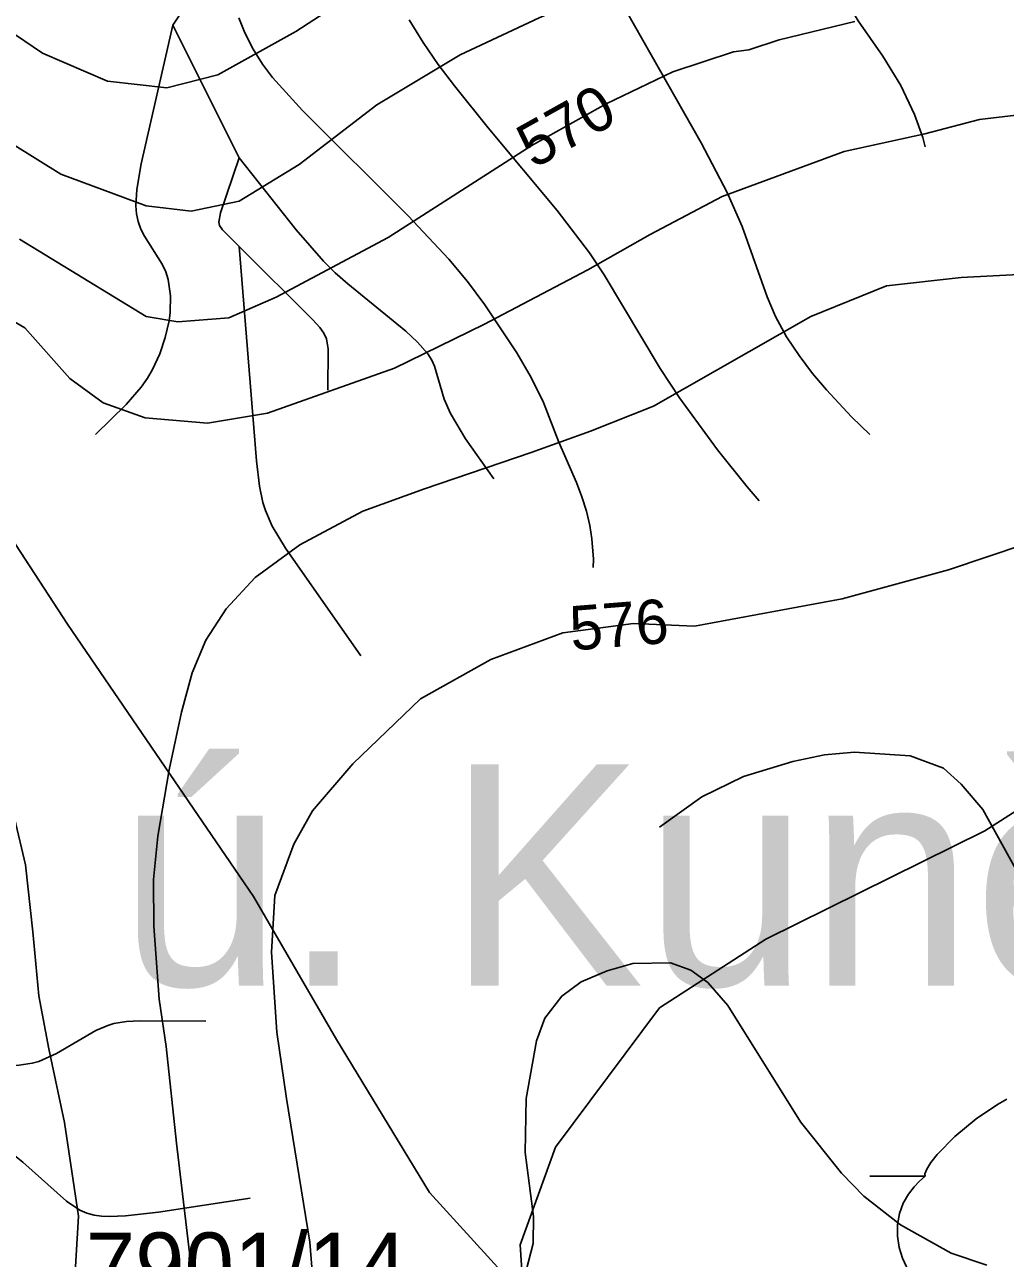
# Model space of a CAD drawing. Extents: x -709584 to -702006, y -1161789 to -1157496.
# Drawn here: x -707495.5 to -707273.9, y -1159575.6 to -1159296.9 of the extents above; entities that cross this region are included whole.
import ezdxf

# ---------------------------------------------------------------- set-up
doc = ezdxf.new("R2010")
doc.units = 0
for name, color, linetype in [('104_název KÚ', 7, 'Continuous'), ('120_vrstevnice hlavní', 7, 'Continuous'), ('121_vrstevnice hlavní_popis', 7, 'Continuous'), ('122_vrstevnice základní', 7, 'Continuous'), ('124_vrstevnice doplňková', 7, 'Continuous'), ('408_BPEJ_linie', 7, 'Continuous'), ('411_akumulovaný odtok', 7, 'Continuous'), ('419_LPIS PB', 7, 'Continuous'), ('419_LPIS PB_kod', 7, 'Continuous')]:
    doc.layers.add(name, color=color, linetype=linetype)

msp = doc.modelspace()

# ---------------------------------------------------------------- linework, layer by layer
at = {"layer": '120_vrstevnice hlavní'}
msp.add_lwpolyline([(-707496.62, -1159345.39), (-707468.04, -1159362.86), (-707460.82, -1159364.05), (-707449.3, -1159363.17), (-707438.65, -1159358.5), (-707413.31, -1159344.96), (-707381.04, -1159324.26), (-707364.04, -1159314.77), (-707349.01, -1159307.6), (-707335.29, -1159303.03), (-707331.86, -1159302.6), (-707325.01, -1159300.31), (-707307.86, -1159296.17)], dxfattribs=at)
at = {"layer": '122_vrstevnice základní'}
for points in [[(-707504.16, -1159320.25), (-707487.28, -1159330.7), (-707467.97, -1159337.84), (-707457.82, -1159339.02), (-707446.99, -1159336.76), (-707433.42, -1159328.47), (-707415.9, -1159315.02), (-707397.06, -1159303.7), (-707379.19, -1159295.4), (-707352.56, -1159283.88), (-707319.39, -1159271.25), (-707303.28, -1159268.02), (-707292.61, -1159266.62), (-707281.95, -1159266.42), (-707271.63, -1159266.57), (-707261.45, -1159267.36), (-707250.44, -1159268.88), (-707239.08, -1159271.44), (-707223.94, -1159276.05), (-707200.52, -1159285.11)], [(-707507.96, -1159292.23), (-707491.41, -1159303.35), (-707476.77, -1159309.69), (-707463.34, -1159311.21), (-707451.82, -1159308.26), (-707434.18, -1159298.48), (-707414.08, -1159285.36)], [(-707261.84, -1159316.2), (-707279.7, -1159318.3), (-707292.07, -1159321.6), (-707310.27, -1159325.59), (-707337.84, -1159335.71), (-707354.15, -1159344.34), (-707368.22, -1159352.28), (-707391.68, -1159364.67), (-707411.93, -1159374.51), (-707440.6, -1159384.64), (-707454.17, -1159386.9), (-707468.27, -1159385.73), (-707477.7, -1159382.34), (-707485.27, -1159376.86), (-707495.44, -1159365.37), (-707505.24, -1159359.72)], [(-707265, -1159353.03), (-707283.86, -1159354.03), (-707300.74, -1159355.89), (-707317.86, -1159362.81), (-707353.36, -1159383.06), (-707367.6, -1159388.75), (-707380.99, -1159393.59), (-707405.15, -1159401.79), (-707419.05, -1159406.8), (-707433.28, -1159414.39), (-707443.4, -1159421.8), (-707449.91, -1159428.86), (-707454.53, -1159435.91), (-707457.6, -1159443.3), (-707459.99, -1159452.23), (-707462.81, -1159465.27), (-707465.35, -1159480.21), (-707466.36, -1159490)], [(-707260.72, -1159411.32), (-707286.72, -1159420.03), (-707310.72, -1159426.61), (-707344.15, -1159432.75), (-707357.87, -1159432.18), (-707373.87, -1159434.32), (-707390.15, -1159440.32), (-707406.01, -1159449.18), (-707421.3, -1159463.89), (-707430.43, -1159474.5), (-707434.66, -1159482.01), (-707438.96, -1159493.61)], [(-707497.73, -1159476.13), (-707495.25, -1159486.72)], [(-707484.44, -1159585.13), (-707483.28, -1159566.06), (-707486.45, -1159544.93), (-707489.99, -1159528.27), (-707492.25, -1159516.25), (-707493.61, -1159501.82), (-707495.25, -1159486.72)], [(-707466.36, -1159490.26), (-707466.3, -1159500.58), (-707465.06, -1159517.06), (-707463.49, -1159527.71), (-707461.19, -1159549.54), (-707458.2, -1159574.34), (-707458.96, -1159597.38), (-707463.23, -1159607.69), (-707468.88, -1159615.09), (-707475.57, -1159619.57), (-707483.98, -1159621.82), (-707491.02, -1159622.18)], [(-707438.96, -1159493.61), (-707439.69, -1159506.44), (-707438.45, -1159524.46), (-707436.28, -1159539.49), (-707431.06, -1159571.92), (-707429.7, -1159588.78), (-707431.91, -1159600.8), (-707435.66, -1159612.82), (-707440.78, -1159623.82), (-707448.07, -1159632.74), (-707456.3, -1159637.91), (-707464.87, -1159641.36), (-707471.73, -1159642.06)], [(-707383.21, -1159582.36), (-707380.6, -1159572.23), (-707380.46, -1159566.16), (-707382.34, -1159551.69), (-707382.12, -1159539.47), (-707379.83, -1159526.46), (-707377.92, -1159521.31), (-707374.11, -1159516.34), (-707369.73, -1159513.13), (-707363.88, -1159510.62), (-707358.03, -1159508.95), (-707349.52, -1159508.86), (-707344.94, -1159510.45), (-707341.13, -1159513.26), (-707336.56, -1159518.43), (-707320.14, -1159544.75), (-707310.89, -1159556.32), (-707305.82, -1159561.53), (-707297.58, -1159568.04), (-707286.15, -1159574.4), (-707278.05, -1159577.15)]]:
    msp.add_lwpolyline(points, dxfattribs=at)
for points in [[(-707495.25, -1159486.72), (-707495.25, -1159486.72)], [(-707466.36, -1159490), (-707466.36, -1159490.26)], [(-707438.96, -1159493.61), (-707438.96, -1159493.61)]]:
    msp.add_open_spline(points, degree=1, dxfattribs=at)
at = {"layer": '124_vrstevnice doplňková'}
msp.add_lwpolyline([(-707266.98, -1159514.65), (-707267.52, -1159501.55), (-707271.43, -1159487.83), (-707279, -1159474.18), (-707283.86, -1159468.47), (-707287.86, -1159464.89), (-707295.37, -1159462.1), (-707307.97, -1159461.28), (-707314.73, -1159461.87), (-707321.86, -1159463.32), (-707333.01, -1159466.75), (-707342.44, -1159471.32), (-707352.01, -1159478.18)], dxfattribs=at)
at = {"layer": '408_BPEJ_linie'}
msp.add_lwpolyline([(-707339, -1159191.5), (-707322, -1159204), (-707307.5, -1159217.5), (-707285.5, -1159244.5), (-707270, -1159269), (-707257.5, -1159294), (-707226, -1159370.5), (-707219.5, -1159379.5), (-707214.5, -1159402), (-707216.5, -1159424.5), (-707224, -1159438), (-707249.5, -1159460.5), (-707278.5, -1159479), (-707328, -1159503.5), (-707352, -1159519), (-707375.5, -1159550.5), (-707383.5, -1159572.5), (-707382, -1159595.5)], dxfattribs=at)
at = {"layer": '411_akumulovaný odtok'}
for p, q in [((-707461.99, -1159297), (-707451.99, -1159282)), ((-707446.99, -1159327), (-707461.99, -1159297)), ((-707304.49, -1159557), (-707291.99, -1159557))]:
    msp.add_line(p, q, dxfattribs=at)
for points in [[(-707291.99, -1159324.5), (-707292.53, -1159322.39), (-707294.42, -1159317.24), (-707297.52, -1159310.62), (-707301.57, -1159304.03), (-707307.11, -1159296.08), (-707308.55, -1159293.64), (-707309.71, -1159291.09), (-707310.49, -1159288.63), (-707311.06, -1159286.08), (-707312.67, -1159272.73), (-707313.59, -1159267.4), (-707315.1, -1159262.16), (-707319.6, -1159249.22), (-707320.89, -1159243.87), (-707322.17, -1159235.66), (-707323.22, -1159230.31), (-707324.02, -1159227.74), (-707325.08, -1159225.25), (-707327.85, -1159220.51), (-707332.99, -1159213.67), (-707340.07, -1159205.42), (-707351.99, -1159192)], [(-707304.49, -1159389.5), (-707308.61, -1159385.53), (-707314.29, -1159379.43), (-707317.42, -1159375.69), (-707320.49, -1159371.65), (-707323.29, -1159367.41), (-707325.78, -1159362.81), (-707327.73, -1159358.37), (-707333.31, -1159342.51), (-707336.75, -1159334.86), (-707342.64, -1159323.64), (-707361.46, -1159290.42)], [(-707366.99, -1159419.5), (-707366.91, -1159417.65), (-707367.3, -1159413.03), (-707367.78, -1159410.05), (-707368.54, -1159406.82), (-707369.56, -1159403.59), (-707370.81, -1159400.34), (-707374.77, -1159391.23), (-707378.24, -1159382.29), (-707381.04, -1159376.62), (-707384.29, -1159371.06), (-707391.49, -1159360.21), (-707395.37, -1159354.95), (-707399.59, -1159349.85), (-707408.83, -1159340.06), (-707432.7, -1159316.27), (-707439.47, -1159308.88), (-707441.72, -1159305.85), (-707443.86, -1159302.43), (-707445.73, -1159298.74), (-707447.09, -1159295.34)], [(-707479.49, -1159389.5), (-707472.55, -1159382.71), (-707469.15, -1159378.78), (-707467.7, -1159376.79), (-707466.54, -1159374.84), (-707464.94, -1159371.24), (-707463.71, -1159367.55), (-707462.82, -1159363.81), (-707462.56, -1159361.92), (-707462.48, -1159358.13), (-707463.04, -1159354.46), (-707463.6, -1159352.71), (-707464.38, -1159351.03), (-707468.36, -1159344.68), (-707469.21, -1159343.07), (-707469.85, -1159341.4), (-707470.21, -1159339.67), (-707470.34, -1159337.87), (-707470.13, -1159334.14), (-707469.17, -1159328.37), (-707461.99, -1159297)], [(-707329.49, -1159404.5), (-707332.25, -1159401.34), (-707338.92, -1159392.94), (-707347.48, -1159381.17), (-707351.84, -1159374.6), (-707364.51, -1159353.39), (-707367.84, -1159348.42), (-707375.14, -1159338.86), (-707390.74, -1159320.22), (-707398.37, -1159310.76), (-707402, -1159305.9), (-707405.43, -1159300.91), (-707408.58, -1159295.83)], [(-707446.99, -1159347), (-707450.79, -1159343.27), (-707451.44, -1159342.26), (-707451.59, -1159341.52), (-707451.18, -1159339.45), (-707446.99, -1159327)], [(-707389.49, -1159399.5), (-707395.85, -1159390.44), (-707399.27, -1159384.73), (-707400.65, -1159381.53), (-707402.83, -1159374.08), (-707403.46, -1159372.71), (-707404.37, -1159371.26), (-707406.68, -1159368.6), (-707409.34, -1159366.12), (-707422.46, -1159355.46), (-707425.29, -1159352.99), (-707427.96, -1159350.36), (-707434.1, -1159343.24), (-707446.99, -1159327)], [(-707426.99, -1159379.5), (-707426.92, -1159370.1), (-707427.28, -1159367.91), (-707427.86, -1159366.56), (-707428.75, -1159365.31), (-707430.35, -1159363.55), (-707446.99, -1159347)], [(-707419.49, -1159439.5), (-707436.53, -1159415.19), (-707439.52, -1159410.18), (-707441.07, -1159406.68), (-707441.62, -1159404.88), (-707442.39, -1159401.17), (-707443.09, -1159395.44), (-707446.99, -1159347)], [(-707454.49, -1159522), (-707469.47, -1159521.9), (-707472.46, -1159522.11), (-707475.32, -1159522.57), (-707476.7, -1159522.95), (-707479.37, -1159524.09), (-707488.3, -1159529.34), (-707492.28, -1159531.12), (-707493.73, -1159531.5), (-707496.73, -1159531.95), (-707504.48, -1159532.24), (-707512.2, -1159531.95), (-707515.15, -1159531.46), (-707516.67, -1159530.91), (-707518.26, -1159530.03), (-707521.43, -1159527.6), (-707524.22, -1159524.95), (-707526.99, -1159522)], [(-707444.49, -1159562), (-707465.23, -1159565.12), (-707472.68, -1159566), (-707476.31, -1159566.14), (-707478.07, -1159566.06), (-707479.78, -1159565.83), (-707481.41, -1159565.38), (-707483, -1159564.67), (-707485.97, -1159562.69), (-707495.88, -1159553.83), (-707498.89, -1159551.47), (-707502.05, -1159549.32), (-707510.27, -1159544.36), (-707531.99, -1159532)], [(-707291.99, -1159557), (-707292.06, -1159556.51), (-707291.65, -1159555.42), (-707290.71, -1159553.92), (-707289.28, -1159552.12), (-707285.27, -1159548.07), (-707280.44, -1159544.05), (-707275.68, -1159540.81), (-707273.55, -1159539.66)], [(-707290.11, -1159590.67), (-707297.13, -1159575.54), (-707297.85, -1159573.13), (-707298.26, -1159570.56), (-707298.28, -1159567.95), (-707297.83, -1159565.44), (-707296.93, -1159563.14), (-707295.73, -1159561.12), (-707294.45, -1159559.42), (-707293.27, -1159558.12), (-707291.99, -1159557)]]:
    msp.add_lwpolyline(points, dxfattribs=at)
at = {"layer": '419_LPIS PB'}
for points in [[(-707373.95, -1159593.7), (-707403.98, -1159560.68), (-707424.99, -1159526.16), (-707443.76, -1159493.88), (-707485.79, -1159432.33), (-707543.58, -1159343.77)], [(-707541.84, -1159346.43), (-707485.79, -1159432.33), (-707443.76, -1159493.88), (-707424.99, -1159526.16), (-707403.98, -1159560.68), (-707373.95, -1159593.7)]]:
    msp.add_lwpolyline(points, dxfattribs=at)

# ---------------------------------------------------------------- texts
at = {"layer": '104_název KÚ'}
msp.add_text('k. ú. Kunějov', height=50, dxfattribs=at).set_placement((-707545, -1159514))
at = {"layer": '121_vrstevnice hlavní_popis'}
for s, rotation, p in [('570', 29.177, (-707380.48, -1159329.57)), ('576', 4.5835, (-707371.9, -1159438.3))]:
    msp.add_text(s, height=10, rotation=rotation, dxfattribs=at).set_placement(p)
at = {"layer": '419_LPIS PB_kod'}
msp.add_text('7901/14', height=15, dxfattribs=at).set_placement((-707481.63, -1159584.75))

doc.saveas('drawing.dxf')
